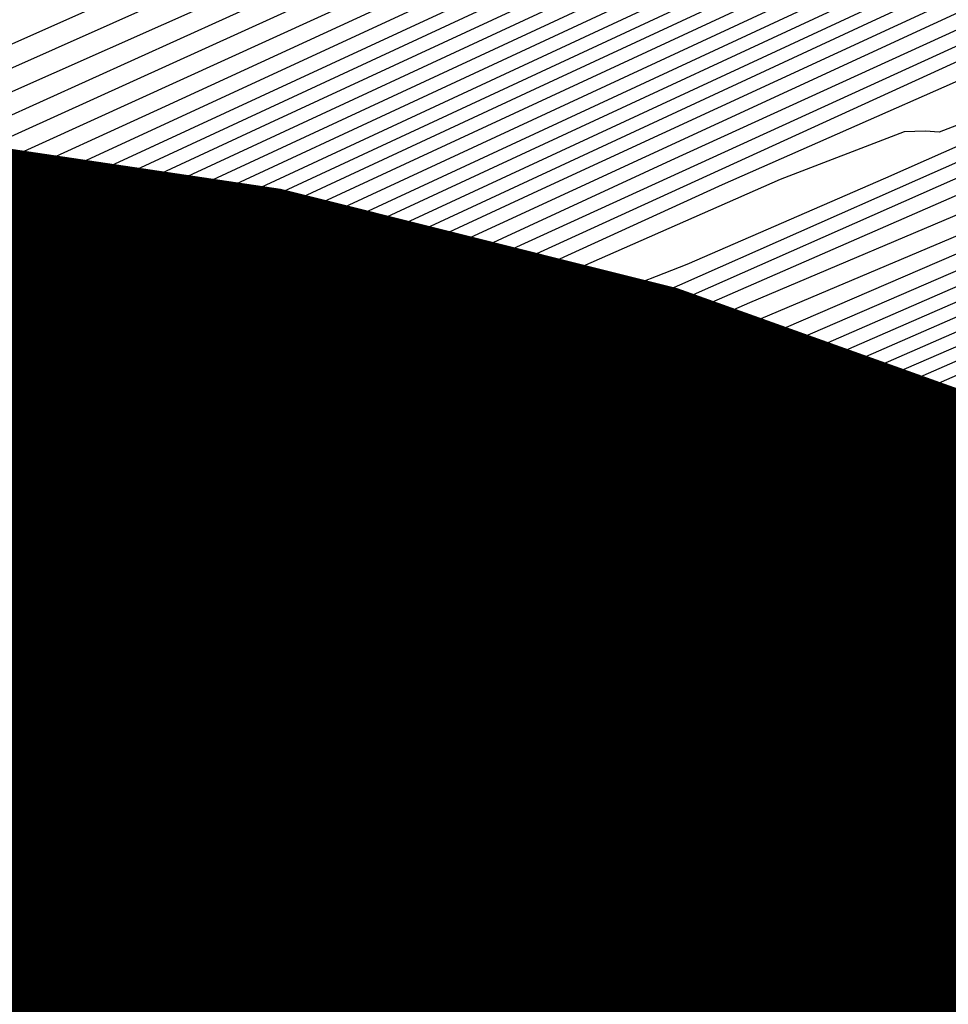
# Model space of a CAD drawing. Extents: x 3249832 to 3255657, y 13789405 to 13793316.
# Tile 408 of 656: x 3254716.28 to 3254718.51, y 13790595.73 to 13790598.09. Entities that reach past the tile are written whole.
import ezdxf

# ---------------------------------------------------------------- set-up
doc = ezdxf.new("R2010")
doc.units = 0
doc.header["$LTSCALE"] = 100
doc.header["$MEASUREMENT"] = 0
for name, color, linetype in [('GRATIO_CON', 10, 'CONTINUOUS'), ('GRATIO_ICON', 7, 'CONTINUOUS'), ('TARGETS_EAST', 7, 'CONTINUOUS')]:
    doc.layers.add(name, color=color, linetype=linetype)

# ---------------------------------------------------------------- blocks, each defined once
blk = doc.blocks.new('Gratio_032316_contours')
at = {"layer": 'GRATIO_CON', "color": 1, "linetype": 'Continuous', "flags": 128}
for points in [[(3254729.6079, 13790604.0982), (3254725.6144, 13790602.2566), (3254721.6366, 13790600.4395), (3254718.0245, 13790598.8132), (3254715.0343, 13790597.4837), (3254712.8986, 13790596.5417), (3254711.7509, 13790596.0366), (3254711.3271, 13790595.8514), (3254711.2641, 13790595.8278), (3254711.2398, 13790595.8224), (3254711.0977, 13790595.7525), (3254710.7226, 13790595.5505), (3254710.7226, 13790595.5505), (3254710.0394, 13790595.1721), (3254709.133, 13790594.666), (3254708.1288, 13790594.1043), (3254707.0265, 13790593.4924), (3254705.3243, 13790592.5687), (3254702.3949, 13790591.0051), (3254697.9404, 13790588.6444), (3254692.9803, 13790586.0126), (3254688.8635, 13790583.8067)], [(3254728.6861, 13790603.6351), (3254724.692, 13790601.7921), (3254720.8023, 13790600.0129), (3254717.3934, 13790598.4756), (3254714.6586, 13790597.2582), (3254712.7454, 13790596.4137), (3254711.7227, 13790595.9628), (3254711.3453, 13790595.7968), (3254711.2895, 13790595.7746), (3254711.273, 13790595.7713), (3254711.1793, 13790595.7262), (3254710.9333, 13790595.5948), (3254710.9333, 13790595.5948), (3254710.4797, 13790595.3441), (3254709.8416, 13790594.9881), (3254709.0623, 13790594.5525), (3254708.0787, 13790594.0071), (3254706.4033, 13790593.0989), (3254703.4429, 13790591.519), (3254698.9305, 13790589.1277), (3254693.9058, 13790586.4622), (3254689.7349, 13790584.2288)], [(3254727.7642, 13790603.1719), (3254723.7697, 13790601.3277), (3254719.968, 13790599.5864), (3254716.7623, 13790598.138), (3254714.283, 13790597.0326), (3254712.5922, 13790596.2856), (3254711.6945, 13790595.8889), (3254711.3635, 13790595.7421), (3254711.3149, 13790595.7214), (3254711.3062, 13790595.7202), (3254711.2609, 13790595.7), (3254711.144, 13790595.639), (3254711.144, 13790595.639), (3254710.9199, 13790595.5161), (3254710.5502, 13790595.3102), (3254709.9958, 13790595.0006), (3254709.1308, 13790594.5218), (3254707.4823, 13790593.6291), (3254704.4908, 13790592.0328), (3254699.9206, 13790589.6109), (3254694.8312, 13790586.9117), (3254690.6062, 13790584.6509)], [(3254729.7164, 13790604.0052), (3254725.9205, 13790602.2456), (3254721.925, 13790600.3988), (3254718.2994, 13790598.7332), (3254715.5001, 13790597.4627), (3254713.5317, 13790596.5816), (3254712.2859, 13790596.0295), (3254711.6382, 13790595.7413), (3254711.3997, 13790595.6329), (3254711.3654, 13790595.6156), (3254711.3531, 13790595.6087), (3254711.2719, 13790595.565), (3254711.054, 13790595.4453), (3254711.054, 13790595.4453), (3254710.5381, 13790595.1626), (3254709.1906, 13790594.4388), (3254706.3844, 13790592.9476), (3254701.8408, 13790590.544), (3254696.6747, 13790587.8066), (3254692.349, 13790585.4951)], [(3254728.8345, 13790603.5608), (3254724.9986, 13790601.7825), (3254721.0027, 13790599.9344), (3254717.4651, 13790598.3067), (3254714.869, 13790597.1251), (3254713.156, 13790596.356), (3254712.1327, 13790595.9014), (3254711.61, 13790595.6674), (3254711.4178, 13790595.5784), (3254711.3906, 13790595.5629), (3254711.3855, 13790595.5586), (3254711.3508, 13790595.5394), (3254711.2574, 13790595.488), (3254711.2574, 13790595.488), (3254710.962, 13790595.3277), (3254709.8644, 13790594.7432), (3254707.25, 13790593.3599), (3254702.7769, 13790590.9971), (3254697.5934, 13790588.2523), (3254693.2203, 13790585.9172), (3254690.7952, 13790584.5849)], [(3254727.9526, 13790603.1164), (3254724.0768, 13790601.3194), (3254720.0804, 13790599.4699), (3254716.6309, 13790597.8801), (3254714.2379, 13790596.7874), (3254712.7804, 13790596.1306), (3254711.9794, 13790595.7737), (3254711.5817, 13790595.5945), (3254711.4356, 13790595.5255), (3254711.415, 13790595.5127), (3254711.415, 13790595.5127), (3254711.2861, 13790595.4433), (3254710.3844, 13790594.968), (3254707.9373, 13790593.6786), (3254703.5595, 13790591.3695), (3254698.4131, 13790588.6459), (3254694.0471, 13790586.3158), (3254691.6227, 13790584.9859)], [(3254730.3084, 13790604.1721), (3254727.0707, 13790602.6719), (3254723.1549, 13790600.8562), (3254719.158, 13790599.0055), (3254715.7966, 13790597.4536), (3254713.6068, 13790596.4499), (3254712.4047, 13790595.9055), (3254711.826, 13790595.6471), (3254711.5529, 13790595.5241), (3254711.4526, 13790595.4767), (3254711.4383, 13790595.468), (3254711.4383, 13790595.468), (3254711.4379, 13790595.467), (3254711.4369, 13790595.4675), (3254711.4355, 13790595.4695), (3254711.3099, 13790595.4074), (3254710.4417, 13790594.9542), (3254708.089, 13790593.7175), (3254703.8816, 13790591.4998), (3254698.9359, 13790588.883), (3254694.7403, 13790586.6439), (3254692.4106, 13790585.366)], [(3254728.6217, 13790603.3192), (3254725.3069, 13790601.783), (3254721.3112, 13790599.9299), (3254717.3134, 13790598.0766), (3254714.128, 13790596.6005), (3254712.3446, 13790595.7747), (3254711.6532, 13790595.4553), (3254711.5192, 13790595.394), (3254711.4954, 13790595.3834), (3254711.4864, 13790595.3795), (3254711.4843, 13790595.3793), (3254711.4843, 13790595.3793), (3254711.4827, 13790595.3805), (3254711.4801, 13790595.3833), (3254711.4763, 13790595.3886), (3254711.3577, 13790595.3369), (3254710.5568, 13790594.9264), (3254708.3927, 13790593.7951), (3254704.5257, 13790591.7604), (3254699.9814, 13790589.3573)], [(3254727.8206, 13790602.9123), (3254724.5674, 13790601.4046), (3254720.7057, 13790599.6135), (3254716.8813, 13790597.8399), (3254713.8626, 13790596.4391), (3254712.2024, 13790595.6672), (3254711.5911, 13790595.3814), (3254711.5038, 13790595.3394), (3254711.5028, 13790595.3395), (3254711.5003, 13790595.3422), (3254711.4961, 13790595.3486), (3254711.4961, 13790595.3486), (3254711.3814, 13790595.3017), (3254710.6143, 13790594.9125), (3254708.5445, 13790593.8339), (3254704.8478, 13790591.8906), (3254700.5042, 13790589.5944), (3254696.8199, 13790587.6284), (3254694.7742, 13790586.5063), (3254694.0373, 13790586.0614), (3254693.9526, 13790585.9574), (3254693.8949, 13790585.872), (3254693.3649, 13790585.54), (3254691.8947, 13790584.7105)], [(3254729.5021, 13790603.6456), (3254727.0294, 13790602.5099), (3254723.8613, 13790601.0416), (3254720.1745, 13790599.3316), (3254716.5643, 13790597.6566), (3254713.7307, 13790596.34), (3254712.1749, 13790595.6136), (3254711.6031, 13790595.3425), (3254711.5224, 13790595.3004), (3254711.5224, 13790595.299), (3254711.5203, 13790595.3013), (3254711.5158, 13790595.3087), (3254711.5158, 13790595.3087), (3254711.4051, 13790595.2666), (3254710.6719, 13790594.8986), (3254708.6964, 13790593.8727), (3254705.1698, 13790592.0209), (3254701.0269, 13790589.8315)], [(3254728.6941, 13790603.236), (3254726.2382, 13790602.1076), (3254723.1552, 13790600.6787), (3254719.6433, 13790599.0496), (3254716.2472, 13790597.4733), (3254713.5988, 13790596.2409), (3254712.1474, 13790595.5599), (3254711.615, 13790595.3036), (3254711.5411, 13790595.2615), (3254711.5419, 13790595.2584), (3254711.5403, 13790595.2605), (3254711.5355, 13790595.2688), (3254711.5355, 13790595.2688), (3254711.4288, 13790595.2315), (3254710.7294, 13790594.8847), (3254708.8482, 13790593.9115), (3254705.4919, 13790592.1512), (3254701.5497, 13790590.0686)], [(3254728.8206, 13790603.1964), (3254727.0782, 13790602.4168), (3254724.6557, 13790601.3029), (3254721.743, 13790599.9528), (3254718.5808, 13790598.4857), (3254715.613, 13790597.1071), (3254713.3343, 13790596.0441), (3254712.0909, 13790595.4565), (3254711.6344, 13790595.2354), (3254711.5678, 13790595.2046), (3254711.4723, 13790595.1695), (3254710.8425, 13790594.8609), (3254709.151, 13790593.9907), (3254709.151, 13790593.9907), (3254706.1358, 13790592.4122), (3254702.5952, 13790590.5428), (3254699.5927, 13790588.9411), (3254697.9256, 13790588.0266), (3254697.3251, 13790587.6641), (3254697.2562, 13790587.5793), (3254697.1911, 13790587.5), (3254696.6332, 13790587.161), (3254695.0929, 13790586.2993), (3254692.3264, 13790584.7822)], [(3254728.025, 13790602.7938), (3254726.2703, 13790602.0072), (3254723.8645, 13790600.9006), (3254721.0369, 13790599.5898), (3254718.0495, 13790598.2038), (3254715.2956, 13790596.9245), (3254713.2014, 13790595.9473), (3254712.0612, 13790595.4081), (3254711.6427, 13790595.2051), (3254711.5815, 13790595.1768), (3254711.4914, 13790595.1438), (3254710.8972, 13790594.8527), (3254709.3016, 13790594.032), (3254709.3016, 13790594.032), (3254706.4575, 13790592.5433), (3254703.1179, 13790590.78)], [(3254727.2294, 13790602.3913), (3254725.4623, 13790601.5976), (3254723.0733, 13790600.4983), (3254720.3308, 13790599.2269), (3254717.5183, 13790597.9219), (3254714.9783, 13790596.7419), (3254713.0685, 13790595.8505), (3254712.0318, 13790595.3593), (3254711.6529, 13790595.1712), (3254711.6018, 13790595.137), (3254711.6032, 13790595.1327), (3254711.6019, 13790595.1342), (3254711.5971, 13790595.1426), (3254711.5102, 13790595.1165), (3254710.9512, 13790594.8447), (3254709.4518, 13790594.0736), (3254709.4518, 13790594.0736), (3254706.7791, 13790592.6743), (3254703.6406, 13790591.0173)], [(3254727.4139, 13790602.3973), (3254726.4339, 13790601.9887), (3254724.6544, 13790601.188), (3254722.2821, 13790600.0959), (3254719.6248, 13790598.8639), (3254716.987, 13790597.64), (3254714.661, 13790596.5593), (3254712.9356, 13790595.7538), (3254712.0022, 13790595.311), (3254711.6611, 13790595.1411), (3254711.6151, 13790595.11), (3254711.6164, 13790595.106), (3254711.6149, 13790595.1075), (3254711.6102, 13790595.1155), (3254711.5288, 13790595.0911), (3254711.0056, 13790594.8367), (3254709.6022, 13790594.115), (3254709.6022, 13790594.115), (3254707.1007, 13790592.8054), (3254704.1633, 13790591.2545)], [(3254723.0385, 13790600.3688), (3254720.6996, 13790599.2913), (3254718.2126, 13790598.138), (3254715.9245, 13790597.0762), (3254714.0263, 13790596.1941), (3254712.6698, 13790595.5602), (3254711.9429, 13790595.2143), (3254711.6775, 13790595.0809), (3254711.6419, 13790595.0559), (3254711.6426, 13790595.0526), (3254711.6409, 13790595.0541), (3254711.6365, 13790595.0612), (3254711.5661, 13790595.0402), (3254711.1144, 13790594.8207), (3254709.9031, 13790594.1978), (3254709.9031, 13790594.1978), (3254707.744, 13790593.0675), (3254705.2087, 13790591.7289), (3254703.0587, 13790590.5819)], [(3254722.2305, 13790599.9592), (3254719.9084, 13790598.8889), (3254717.5065, 13790597.775), (3254715.3932, 13790596.7943), (3254713.7089, 13790596.0115), (3254712.5368, 13790595.4634), (3254711.913, 13790595.166), (3254711.6853, 13790595.051), (3254711.6548, 13790595.0291), (3254711.6554, 13790595.0261), (3254711.6537, 13790595.0275), (3254711.6495, 13790595.0341), (3254711.5846, 13790595.0148), (3254711.1687, 13790594.8127), (3254710.0535, 13790594.2392), (3254710.0535, 13790594.2392), (3254708.0657, 13790593.1985), (3254705.7314, 13790591.9661), (3254703.7519, 13790590.91)], [(3254721.4226, 13790599.5496), (3254719.1172, 13790598.4866), (3254716.8004, 13790597.4121), (3254714.862, 13790596.5124), (3254713.3915, 13790595.8289), (3254712.4037, 13790595.3668), (3254711.8829, 13790595.1179), (3254711.6929, 13790595.0213), (3254711.6674, 13790595.0025), (3254711.6679, 13790594.9997), (3254711.6663, 13790595.001), (3254711.6625, 13790595.007), (3254711.6032, 13790594.9894), (3254711.2231, 13790594.8047), (3254710.204, 13790594.2806), (3254710.204, 13790594.2806), (3254708.3873, 13790593.3296), (3254706.2541, 13790592.2033), (3254704.4451, 13790591.2382), (3254703.4407, 13790590.6872)], [(3254722.456, 13790599.9757), (3254720.6146, 13790599.14), (3254718.326, 13790598.0843), (3254716.0943, 13790597.0491), (3254714.3307, 13790596.2305), (3254713.0741, 13790595.6466), (3254712.2705, 13790595.2711), (3254711.8525, 13790595.072), (3254711.7002, 13790594.9948)], [(3254721.91, 13790599.6255), (3254720.8648, 13790599.1706), (3254718.9987, 13790598.3208), (3254716.7435, 13790597.2796), (3254714.6821, 13790596.3232), (3254713.2681, 13790595.6668), (3254712.4393, 13790595.2817), (3254712.0042, 13790595.0784), (3254711.7922, 13790594.9774)], [(3254722.261, 13790599.627), (3254721.8037, 13790599.4327), (3254721.6282, 13790599.3706), (3254721.5922, 13790599.3791), (3254721.5168, 13790599.3772), (3254721.0775, 13790599.2081), (3254719.9134, 13790598.6958), (3254717.8445, 13790597.7506), (3254715.4158, 13790596.6283), (3254713.3532, 13790595.6705), (3254712.2011, 13790595.134), (3254711.7772, 13790594.9349)], [(3254722.2989, 13790599.6034), (3254721.4807, 13790599.2434), (3254721.0195, 13790599.0464), (3254720.8431, 13790598.9827), (3254720.8078, 13790598.9895), (3254720.7386, 13790598.9878), (3254720.3348, 13790598.8323), (3254719.2648, 13790598.3613), (3254717.3633, 13790597.4923), (3254715.1309, 13790596.4599), (3254713.2351, 13790595.5782), (3254712.1761, 13790595.083), (3254711.7862, 13790594.8981)], [(3254722.4969, 13790599.6507), (3254721.5263, 13790599.2236), (3254720.7004, 13790598.8597), (3254720.2353, 13790598.6602), (3254720.058, 13790598.5948), (3254720.0235, 13790598.5999), (3254719.9603, 13790598.5984), (3254719.592, 13790598.4565), (3254718.6159, 13790598.0269), (3254716.8813, 13790597.2343), (3254714.8449, 13790596.2927), (3254713.1154, 13790595.4886), (3254712.1493, 13790595.0373), (3254711.7931, 13790594.8698)], [(3254723.1236, 13790599.7999), (3254722.3697, 13790599.4925), (3254721.8125, 13790599.2648), (3254720.9699, 13790598.9001), (3254719.981, 13790598.464), (3254719.1398, 13790598.0923), (3254718.6668, 13790597.8878), (3254718.4878, 13790597.8189), (3254718.4548, 13790597.8208), (3254718.4038, 13790597.8195), (3254718.1064, 13790597.705), (3254717.3182, 13790597.3581), (3254715.9174, 13790596.7181), (3254714.2729, 13790595.958), (3254712.8762, 13790595.3091), (3254712.096, 13790594.9453), (3254711.8084, 13790594.8105)], [(3254723.981, 13790600.1189), (3254722.379, 13790599.437), (3254721.6186, 13790599.1251), (3254721.0567, 13790598.8938), (3254720.2064, 13790598.5249), (3254719.2084, 13790598.0842), (3254718.3595, 13790597.7087), (3254717.8826, 13790597.5016), (3254717.7027, 13790597.431), (3254717.6705, 13790597.4312), (3254717.6256, 13790597.4301), (3254717.3636, 13790597.3292), (3254716.6693, 13790597.0236), (3254715.4354, 13790596.46), (3254713.9869, 13790595.7906), (3254712.7566, 13790595.2193), (3254712.0693, 13790594.8992), (3254711.816, 13790594.7809)], [(3254723.2509, 13790599.7638), (3254721.6344, 13790599.0741), (3254720.8675, 13790598.7576), (3254720.3008, 13790598.5228), (3254719.4429, 13790598.1496), (3254718.4357, 13790597.7044), (3254717.5792, 13790597.325), (3254717.0984, 13790597.1153), (3254716.9177, 13790597.043), (3254716.8862, 13790597.0416), (3254716.8473, 13790597.0406), (3254716.6208, 13790596.9534), (3254716.0204, 13790596.6892), (3254714.9535, 13790596.2019), (3254713.7009, 13790595.6232), (3254712.637, 13790595.1295), (3254712.0427, 13790594.8532), (3254711.8236, 13790594.7512)], [(3254729.0362, 13790602.2469), (3254725.4223, 13790600.6687), (3254722.5208, 13790599.4087), (3254720.8898, 13790598.7112), (3254720.1164, 13790598.3902), (3254719.545, 13790598.1518), (3254718.6794, 13790597.7743), (3254717.6631, 13790597.3246), (3254716.7989, 13790596.9413), (3254716.3142, 13790596.7291), (3254716.1326, 13790596.6551), (3254716.1018, 13790596.652), (3254716.0691, 13790596.6512), (3254715.8781, 13790596.5776), (3254715.3718, 13790596.3549), (3254714.3763, 13790595.892), (3254712.6501, 13790595.0404), (3254709.9349, 13790593.6372), (3254709.9349, 13790593.6372), (3254706.1804, 13790591.6376), (3254702.1699, 13790589.4693)], [(3254727.6949, 13790601.591), (3254724.0148, 13790599.9832), (3254721.0605, 13790598.6984), (3254719.4006, 13790597.9854), (3254718.6142, 13790597.6552), (3254718.0333, 13790597.4097), (3254717.1525, 13790597.0238), (3254716.1178, 13790596.5649), (3254715.2384, 13790596.174), (3254714.7458, 13790595.9567), (3254714.5624, 13790595.8792), (3254714.5332, 13790595.8729), (3254714.5126, 13790595.8724), (3254714.3927, 13790595.8262), (3254714.075, 13790595.6864), (3254713.4228, 13790595.381), (3254712.1474, 13790594.7423), (3254709.9217, 13790593.5786), (3254709.9217, 13790593.5786), (3254706.6321, 13790591.8169), (3254703.0175, 13790589.8588)], [(3254723.3111, 13790599.6404), (3254720.3304, 13790598.3433), (3254718.6559, 13790597.6225), (3254717.8631, 13790597.2878), (3254717.2775, 13790597.0387), (3254716.389, 13790596.6485), (3254715.3452, 13790596.1851), (3254714.4581, 13790595.7903), (3254713.9616, 13790595.5705), (3254713.7773, 13790595.4913), (3254713.7489, 13790595.4833), (3254713.7344, 13790595.4829), (3254713.6501, 13790595.4505), (3254713.4266, 13790595.3522), (3254713.0295, 13790595.1708), (3254712.563, 13790594.9554), (3254712.1664, 13790594.7715), (3254712.1664, 13790594.7715), (3254711.8606, 13790594.6232), (3254711.194, 13790594.2681), (3254709.5969, 13790593.4023), (3254706.7615, 13790591.8624), (3254703.4275, 13790590.0476)], [(3254730.0083, 13790602.5362), (3254726.3537, 13790600.935), (3254722.6073, 13790599.2977), (3254719.6002, 13790597.9882), (3254717.9113, 13790597.2596), (3254717.112, 13790596.9203), (3254716.5216, 13790596.6677), (3254715.6254, 13790596.2733), (3254714.5722, 13790595.8059), (3254713.6768, 13790595.4086), (3254713.1684, 13790595.1856), (3254712.9349, 13790595.0852), (3254712.7788, 13790595.0174), (3254712.5488, 13790594.9129), (3254712.2789, 13790594.7885), (3254712.0491, 13790594.6821), (3254712.0491, 13790594.6821), (3254711.8403, 13790594.5792), (3254711.2364, 13790594.2556), (3254709.7218, 13790593.4342), (3254707.0257, 13790591.97), (3254703.8556, 13790590.2445)], [(3254729.37, 13790602.2224), (3254725.683, 13790600.6071), (3254721.9036, 13790598.9549), (3254718.8701, 13790597.6331), (3254717.1667, 13790596.8967), (3254716.3609, 13790596.5529), (3254715.7658, 13790596.2967), (3254714.8619, 13790595.898), (3254713.7998, 13790595.4257), (3254712.8972, 13790595.0235), (3254712.3907, 13790594.7984), (3254712.1916, 13790594.7105), (3254712.13, 13790594.6835), (3254712.0679, 13790594.6553), (3254711.9947, 13790594.6216), (3254711.9318, 13790594.5926), (3254711.9318, 13790594.5926), (3254711.8201, 13790594.5353), (3254711.2789, 13790594.243), (3254709.8467, 13790593.4662), (3254707.2898, 13790592.0776), (3254704.2836, 13790590.4413), (3254701.7311, 13790589.0438)], [(3254728.0935, 13790601.5949), (3254724.3417, 13790599.9511), (3254720.4961, 13790598.2694), (3254717.4098, 13790596.9228), (3254715.6856, 13790596.1745), (3254714.923, 13790595.8467), (3254714.4712, 13790595.6516), (3254713.8255, 13790595.3666), (3254713.0664, 13790595.0289), (3254712.4208, 13790594.7411), (3254712.4208, 13790594.7411), (3254711.9921, 13790594.5435), (3254711.3887, 13790594.2294), (3254710.0957, 13790593.5297), (3254707.8179, 13790592.2928), (3254705.1398, 13790590.8351), (3254702.8658, 13790589.5901), (3254701.5006, 13790588.8294), (3254700.3504, 13790588.1769), (3254698.4216, 13790587.0943), (3254695.0835, 13790585.2402), (3254691.1578, 13790583.0598)], [(3254727.4553, 13790601.2812), (3254723.6711, 13790599.6231), (3254719.7923, 13790597.9266), (3254716.6797, 13790596.5677), (3254714.9459, 13790595.8138), (3254714.2115, 13790595.4969), (3254713.849, 13790595.3403), (3254713.3639, 13790595.1261), (3254712.7935, 13790594.8724), (3254712.3082, 13790594.6561), (3254712.3082, 13790594.6561), (3254711.973, 13790594.5008), (3254711.4311, 13790594.2169), (3254710.2205, 13790593.5616), (3254708.082, 13790592.4004), (3254705.5678, 13790591.0319), (3254703.4331, 13790589.8632), (3254702.1447, 13790589.1453), (3254701.0168, 13790588.5062), (3254699.0756, 13790587.4179), (3254695.7086, 13790585.5484), (3254691.7488, 13790583.3497)], [(3254729.8748, 13790602.3099), (3254726.817, 13790600.9674), (3254723.0005, 13790599.2951), (3254719.0886, 13790597.5838), (3254715.9495, 13790596.2126), (3254714.2062, 13790595.4531), (3254713.5, 13790595.1471), (3254713.2268, 13790595.0289), (3254712.9023, 13790594.8857), (3254712.5206, 13790594.716), (3254712.1956, 13790594.5712), (3254712.1956, 13790594.5712), (3254711.9539, 13790594.4581), (3254711.4735, 13790594.2045), (3254710.3453, 13790593.5936), (3254708.3462, 13790592.508), (3254705.9959, 13790591.2288), (3254704.0004, 13790590.1363), (3254702.7887, 13790589.4612), (3254701.6833, 13790588.8355), (3254699.7297, 13790587.7415), (3254696.3336, 13790585.8567), (3254692.3397, 13790583.6396)], [(3254729.2625, 13790602.0076), (3254726.1788, 13790600.6537), (3254722.3298, 13790598.9672), (3254718.3848, 13790597.2411), (3254715.2194, 13790595.8575), (3254713.4666, 13790595.0924), (3254712.7885, 13790594.7973), (3254712.6046, 13790594.7176), (3254712.4407, 13790594.6452), (3254712.2478, 13790594.5595), (3254712.083, 13790594.4863), (3254712.083, 13790594.4863), (3254711.9348, 13790594.4153), (3254711.5159, 13790594.192), (3254710.4702, 13790593.6255), (3254708.6103, 13790592.6157), (3254706.424, 13790591.4257), (3254704.5677, 13790590.4094), (3254703.4328, 13790589.7771), (3254702.3497, 13790589.1649), (3254700.3838, 13790588.0651), (3254696.9586, 13790586.165), (3254692.9307, 13790583.9295), (3254689.5148, 13790582.0184)], [(3254728.075, 13790601.4191), (3254725.0273, 13790600.0809), (3254721.271, 13790598.4348), (3254717.4449, 13790596.7603), (3254714.384, 13790595.4213), (3254712.6952, 13790594.6825), (3254712.073, 13790594.4101), (3254711.9841, 13790594.3711), (3254711.9839, 13790594.3712), (3254711.9831, 13790594.3715), (3254711.9816, 13790594.3716), (3254711.9327, 13790594.3461), (3254711.6047, 13790594.169), (3254710.7195, 13790593.6892), (3254710.7195, 13790593.6892), (3254709.1385, 13790592.8309), (3254707.2801, 13790591.8194), (3254705.7023, 13790590.9556), (3254704.7208, 13790590.4089), (3254703.6825, 13790589.8235), (3254701.6919, 13790588.7124), (3254698.2087, 13790586.7815), (3254694.1126, 13790584.5093), (3254690.6385, 13790582.5672)], [(3254727.5005, 13790601.1333), (3254724.5166, 13790599.8229), (3254720.8886, 13790598.2329), (3254717.2183, 13790596.6264), (3254714.2915, 13790595.3459), (3254712.6779, 13790594.6395), (3254712.0835, 13790594.3789), (3254711.9985, 13790594.3415), (3254711.9981, 13790594.3419), (3254711.9971, 13790594.3425), (3254711.9953, 13790594.3429), (3254711.9505, 13790594.3199), (3254711.6513, 13790594.1585), (3254710.8441, 13790593.7211), (3254710.8441, 13790593.7211), (3254709.4025, 13790592.9385), (3254707.7082, 13790592.0163), (3254706.2696, 13790591.2287), (3254705.3649, 13790590.7248), (3254704.3489, 13790590.1529), (3254702.3459, 13790589.036), (3254698.8337, 13790587.0898), (3254694.7036, 13790584.7992), (3254691.2003, 13790582.8416)], [(3254729.3867, 13790601.9249), (3254726.926, 13790600.8474), (3254724.0059, 13790599.565), (3254720.5062, 13790598.0309), (3254716.9917, 13790596.4925), (3254714.199, 13790595.2705), (3254712.6606, 13790594.5966), (3254712.094, 13790594.3478), (3254712.0129, 13790594.312), (3254712.0123, 13790594.3125), (3254712.011, 13790594.3135), (3254712.009, 13790594.3143), (3254711.9683, 13790594.2937), (3254711.6978, 13790594.148), (3254710.9687, 13790593.7529), (3254710.9687, 13790593.7529), (3254709.6666, 13790593.0461), (3254708.1362, 13790592.2132), (3254706.837, 13790591.5019), (3254706.0089, 13790591.0407), (3254705.0153, 13790590.4822), (3254703, 13790589.3596)], [(3254728.8, 13790601.6338), (3254726.3515, 13790600.5616), (3254723.4953, 13790599.307), (3254720.1238, 13790597.829), (3254716.7651, 13790596.3587), (3254714.1065, 13790595.195), (3254712.6433, 13790594.5537), (3254712.1044, 13790594.3166), (3254712.0273, 13790594.2825), (3254712.0265, 13790594.2832), (3254712.0249, 13790594.2845), (3254712.0228, 13790594.2857), (3254711.986, 13790594.2676), (3254711.7444, 13790594.1376), (3254711.0932, 13790593.7848), (3254711.0932, 13790593.7848), (3254709.9307, 13790593.1537), (3254708.5643, 13790592.4101), (3254707.4043, 13790591.775), (3254706.653, 13790591.3566), (3254705.6817, 13790590.8115), (3254703.6541, 13790589.6833)], [(3254727.6266, 13790601.0515), (3254725.2025, 13790599.99), (3254722.4739, 13790598.7911), (3254719.3589, 13790597.4252), (3254716.312, 13790596.091), (3254713.9215, 13790595.0442), (3254712.6087, 13790594.4678), (3254712.1253, 13790594.2544), (3254712.0561, 13790594.2234), (3254712.0547, 13790594.2244), (3254712.0525, 13790594.2265), (3254712.0498, 13790594.2283), (3254712.0498, 13790594.2283), (3254712.0212, 13790594.2151), (3254711.8372, 13790594.1165), (3254711.3423, 13790593.8485), (3254710.4587, 13790593.3689), (3254709.4204, 13790592.8038), (3254708.5389, 13790592.3212), (3254707.9411, 13790591.9884), (3254707.0145, 13790591.4702), (3254704.9622, 13790590.3305), (3254701.3338, 13790588.3229)], [(3254729.3892, 13790601.7773), (3254727.0398, 13790600.7603), (3254724.6281, 13790599.7042), (3254721.9633, 13790598.5332), (3254718.9765, 13790597.2233), (3254716.0854, 13790595.9571), (3254713.829, 13790594.9687), (3254712.5914, 13790594.4249), (3254712.1358, 13790594.2232), (3254712.0705, 13790594.1939), (3254712.0691, 13790594.1951), (3254712.0666, 13790594.1975), (3254712.0638, 13790594.1998), (3254712.0392, 13790594.189), (3254711.8839, 13790594.1061), (3254711.4669, 13790593.8804), (3254711.4669, 13790593.8804), (3254710.7228, 13790593.4765), (3254709.8485, 13790593.0007), (3254709.1062, 13790592.5943), (3254708.5851, 13790592.3043), (3254707.681, 13790591.7995), (3254705.6162, 13790590.6541), (3254701.9588, 13790588.6311)], [(3254728.8165, 13790601.4922), (3254726.4531, 13790600.4692), (3254724.0536, 13790599.4184), (3254721.4526, 13790598.2752), (3254718.5941, 13790597.0214), (3254715.8588, 13790595.8233), (3254713.7365, 13790594.8933), (3254712.574, 13790594.382), (3254712.1462, 13790594.1921), (3254712.0848, 13790594.1643), (3254712.0829, 13790594.1657), (3254712.08, 13790594.1684), (3254712.0769, 13790594.1711), (3254712.0564, 13790594.1627), (3254711.9301, 13790594.0955), (3254711.5913, 13790593.9122), (3254711.5913, 13790593.9122), (3254710.9868, 13790593.5841), (3254710.2765, 13790593.1975), (3254709.6735, 13790592.8674), (3254709.2292, 13790592.6203), (3254708.3474, 13790592.1289), (3254706.2703, 13790590.9778), (3254702.5839, 13790588.9394)], [(3254725.8664, 13790600.178), (3254723.4791, 13790599.1326), (3254720.9419, 13790598.0173), (3254718.2117, 13790596.8195), (3254715.6322, 13790595.6894), (3254713.644, 13790594.8178), (3254712.5568, 13790594.339), (3254712.157, 13790594.1606), (3254712.1002, 13790594.1338), (3254712.0995, 13790594.134), (3254712.0977, 13790594.1359), (3254712.0955, 13790594.1384), (3254712.0932, 13790594.1407), (3254712.0909, 13790594.1426), (3254712.0888, 13790594.1438), (3254712.0733, 13790594.1369), (3254711.9763, 13790594.085), (3254711.7157, 13790593.944)], [(3254724.693, 13790599.5957), (3254722.3301, 13790598.5609), (3254719.9206, 13790597.5014), (3254717.4469, 13790596.4157), (3254715.179, 13790595.4217), (3254713.459, 13790594.667), (3254712.5222, 13790594.2531), (3254712.1781, 13790594.0981), (3254712.1297, 13790594.0737), (3254712.1295, 13790594.0732), (3254712.128, 13790594.0747), (3254712.1254, 13790594.0773), (3254712.1165, 13790594.0775), (3254712.0747, 13790594.0599), (3254711.968, 13790594.006), (3254711.7806, 13790593.9065), (3254711.5615, 13790593.7882), (3254711.3758, 13790593.6868), (3254711.3758, 13790593.6868), (3254711.1614, 13790593.568), (3254710.3466, 13790593.1169), (3254708.2325, 13790591.9486), (3254704.459, 13790589.8642), (3254700.0222, 13790587.4082)], [(3254726.5259, 13790600.3518), (3254724.1062, 13790599.3046), (3254721.7556, 13790598.2751), (3254719.4099, 13790597.2434), (3254717.0644, 13790596.2138), (3254714.9524, 13790595.2878), (3254713.3665, 13790594.5915), (3254712.5049, 13790594.2102), (3254712.1887, 13790594.0668), (3254712.1445, 13790594.0437), (3254712.1445, 13790594.0428), (3254712.1431, 13790594.044), (3254712.1402, 13790594.0467), (3254712.1348, 13790594.0496), (3254712.121, 13790594.0481), (3254712.0917, 13790594.0371), (3254712.0917, 13790594.0371), (3254712.0437, 13790594.0138), (3254711.9888, 13790593.9849), (3254711.9428, 13790593.9599), (3254711.8053, 13790593.8839)], [(3254728.4581, 13790601.1322), (3254725.9533, 13790600.0668), (3254723.5195, 13790599.0134), (3254721.1811, 13790597.9893), (3254718.8992, 13790596.9855), (3254716.682, 13790596.0119), (3254714.7258, 13790595.154), (3254713.274, 13790594.5161), (3254712.4875, 13790594.1673), (3254712.1986, 13790594.0362), (3254712.1568, 13790594.0159), (3254712.154, 13790594.0172), (3254712.1496, 13790594.0208), (3254712.1454, 13790594.025), (3254712.1454, 13790594.025), (3254712.1424, 13790594.0282), (3254712.1406, 13790594.0302), (3254712.1397, 13790594.0313), (3254712.0294, 13790593.9709), (3254711.2596, 13790593.5459), (3254709.1704, 13790592.3925), (3254705.4322, 13790590.3282), (3254701.0369, 13790587.8958)], [(3254727.9043, 13790600.8552), (3254725.3806, 13790599.7817), (3254722.9328, 13790598.7223), (3254720.6067, 13790597.7035), (3254718.3886, 13790596.7275), (3254716.2996, 13790595.81), (3254714.4992, 13790595.0201), (3254713.1815, 13790594.4407), (3254712.4703, 13790594.1244), (3254712.2093, 13790594.0047), (3254712.1722, 13790593.9853), (3254712.1704, 13790593.9856), (3254712.1669, 13790593.9885), (3254712.1629, 13790593.9927), (3254712.1629, 13790593.9927), (3254712.1592, 13790593.9971), (3254712.1562, 13790594.0008), (3254712.1542, 13790594.0033), (3254712.0466, 13790593.9452), (3254711.2994, 13790593.5325), (3254709.272, 13790592.4126), (3254705.6441, 13790590.4089), (3254701.3784, 13790588.0481)], [(3254729.1474, 13790601.2807), (3254726.7967, 13790600.3012), (3254724.2353, 13790599.2115), (3254721.7594, 13790598.14), (3254719.4577, 13790597.1319), (3254717.3672, 13790596.2116), (3254715.5348, 13790595.4061), (3254714.0461, 13790594.7524), (3254712.9965, 13790594.2898), (3254712.4356, 13790594.0386), (3254712.2297, 13790593.9434), (3254712.1993, 13790593.9293), (3254712.195, 13790593.9336), (3254712.1891, 13790593.9407), (3254712.1839, 13790593.9467), (3254712.1839, 13790593.9467), (3254712.0812, 13790593.8936), (3254711.3791, 13790593.5056), (3254709.4751, 13790592.4528), (3254706.0678, 13790590.5702), (3254702.0613, 13790588.3526)], [(3254728.6107, 13790601.0112), (3254726.2429, 13790600.0242), (3254723.6627, 13790598.9264), (3254721.1727, 13790597.8488), (3254718.8832, 13790596.846), (3254716.8566, 13790595.9536), (3254715.1524, 13790595.2042), (3254713.8195, 13790594.6186), (3254712.9039, 13790594.2144), (3254712.4183, 13790593.9958), (3254712.2402, 13790593.9124), (3254712.2137, 13790593.9002), (3254712.2092, 13790593.9051), (3254712.203, 13790593.913), (3254712.1976, 13790593.9195), (3254712.1976, 13790593.9195), (3254712.0982, 13790593.8681), (3254711.4189, 13790593.4922), (3254709.5766, 13790592.4729), (3254706.2796, 13790590.6509), (3254702.4028, 13790588.5048)], [(3254728.0741, 13790600.7417), (3254725.689, 13790599.7472), (3254723.09, 13790598.6413), (3254720.5859, 13790597.5577), (3254718.3087, 13790596.5602), (3254716.3459, 13790595.6957), (3254714.7699, 13790595.0024), (3254713.5927, 13790594.485), (3254712.811, 13790594.1398), (3254712.4001, 13790593.9549), (3254712.2492, 13790593.8846), (3254712.2264, 13790593.8747), (3254712.222, 13790593.8798), (3254712.216, 13790593.8873), (3254712.2109, 13790593.8932), (3254712.2109, 13790593.8932), (3254712.115, 13790593.8429), (3254711.4587, 13790593.4788), (3254709.6782, 13790592.493), (3254706.4915, 13790590.7315), (3254702.7443, 13790588.6571)], [(3254727.5374, 13790600.4722), (3254725.1352, 13790599.4702), (3254722.5174, 13790598.3563), (3254719.9992, 13790597.2665), (3254717.7342, 13790596.2744), (3254715.8352, 13790595.4377), (3254714.3875, 13790594.8005), (3254713.366, 13790594.3514), (3254712.7181, 13790594.0653), (3254712.3818, 13790593.9141), (3254712.2583, 13790593.8567), (3254712.2392, 13790593.8493), (3254712.2347, 13790593.8544), (3254712.2289, 13790593.8616), (3254712.2242, 13790593.8669), (3254712.2242, 13790593.8669), (3254712.1318, 13790593.8176), (3254711.4985, 13790593.4654), (3254709.7798, 13790592.5131), (3254706.7034, 13790590.8122), (3254703.0858, 13790588.8094)], [(3254728.3201, 13790600.6841), (3254726.4641, 13790599.9332), (3254724.0276, 13790598.9161), (3254721.3721, 13790597.7861), (3254718.8258, 13790596.6842), (3254716.5852, 13790595.7028), (3254714.8139, 13790594.9218), (3254713.6227, 13790594.3967), (3254712.9126, 13790594.0842), (3254712.5323, 13790593.9163), (3254712.3454, 13790593.8323), (3254712.2764, 13790593.801), (3254712.2646, 13790593.7983), (3254712.2603, 13790593.8037), (3254712.2549, 13790593.8102), (3254712.2508, 13790593.8143), (3254712.2508, 13790593.8143), (3254712.1655, 13790593.7672), (3254711.5781, 13790593.4387), (3254709.9829, 13790592.5533), (3254707.1271, 13790590.9735), (3254703.7687, 13790589.1139)], [(3254727.7962, 13790600.4207), (3254725.9274, 13790599.6638), (3254723.4738, 13790598.6391), (3254720.7994, 13790597.501), (3254718.2391, 13790596.3931), (3254716.0108, 13790595.417), (3254714.3032, 13790594.6639), (3254713.2402, 13790594.1949), (3254712.6859, 13790593.9506), (3254712.4394, 13790593.8418), (3254712.3272, 13790593.7915), (3254712.2854, 13790593.7731), (3254712.2774, 13790593.7728), (3254712.273, 13790593.7783), (3254712.2679, 13790593.7845), (3254712.2641, 13790593.788), (3254712.2641, 13790593.788), (3254712.1824, 13790593.742), (3254711.6179, 13790593.4253), (3254710.0844, 13790592.5734), (3254707.339, 13790591.0542), (3254704.1102, 13790589.2662)], [(3254727.2723, 13790600.1574), (3254725.3908, 13790599.3943), (3254722.92, 13790598.3621), (3254720.2268, 13790597.2159), (3254717.6524, 13790596.1019), (3254715.4363, 13790595.1312), (3254713.7925, 13790594.4059), (3254712.8578, 13790593.993), (3254712.4592, 13790593.817), (3254712.3465, 13790593.7673), (3254712.309, 13790593.7506), (3254712.2944, 13790593.7453), (3254712.2901, 13790593.7474), (3254712.2858, 13790593.753), (3254712.2809, 13790593.7588), (3254712.2774, 13790593.7617), (3254712.2774, 13790593.7617), (3254712.1992, 13790593.7168), (3254711.6576, 13790593.4119), (3254710.186, 13790592.5935), (3254707.5508, 13790591.1348), (3254704.4517, 13790589.4184), (3254701.8214, 13790587.9539)], [(3254727.8072, 13790600.2934), (3254726.7484, 13790599.8941), (3254724.8561, 13790599.1257), (3254722.3819, 13790598.0921), (3254719.7073, 13790596.9544), (3254717.1838, 13790595.8632), (3254715.044, 13790594.9278), (3254713.4912, 13790594.2469), (3254712.6507, 13790593.8829), (3254712.338, 13790593.7523), (3254712.2908, 13790593.7353), (3254712.2908, 13790593.7353), (3254712.2161, 13790593.6915), (3254711.6974, 13790593.3986), (3254710.2876, 13790592.6136), (3254707.7627, 13790591.2155), (3254704.7932, 13790589.5707), (3254702.2728, 13790588.1673)], [(3254727.2696, 13790599.9349), (3254726.7726, 13790599.7752), (3254725.7006, 13790599.3675), (3254723.7906, 13790598.5902), (3254721.3374, 13790597.5659), (3254718.7749, 13790596.4783), (3254716.4834, 13790595.4901), (3254714.6282, 13790594.6806), (3254713.3211, 13790594.1082), (3254712.6186, 13790593.805), (3254712.357, 13790593.6966), (3254712.3175, 13790593.6822), (3254712.3175, 13790593.6822), (3254712.2498, 13790593.6409), (3254711.777, 13790593.3718), (3254710.4907, 13790592.6538), (3254708.1864, 13790591.3768), (3254705.4761, 13790589.8752), (3254703.1757, 13790588.5943)], [(3254727.0807, 13790599.7752), (3254726.7549, 13790599.6786), (3254726.2553, 13790599.5161), (3254725.1767, 13790599.1041), (3254723.2579, 13790598.3224), (3254720.8151, 13790597.3029), (3254718.3087, 13790596.2403), (3254716.1333, 13790595.3034), (3254714.4209, 13790594.5562), (3254713.238, 13790594.0364), (3254712.6066, 13790593.7608), (3254712.3723, 13790593.6619), (3254712.3364, 13790593.6517), (3254712.3332, 13790593.6561), (3254712.3307, 13790593.6587), (3254712.3297, 13790593.6577), (3254712.3297, 13790593.6577), (3254712.2663, 13790593.6163), (3254711.8167, 13790593.3585), (3254710.5922, 13790592.6739), (3254708.3983, 13790591.4575), (3254705.8176, 13790590.0275), (3254703.6272, 13790588.8077)], [(3254727.5778, 13790599.9064), (3254727.0341, 13790599.6935), (3254726.5674, 13790599.5209), (3254726.2401, 13790599.4223), (3254725.738, 13790599.257), (3254724.6527, 13790598.8408), (3254722.7252, 13790598.0547), (3254720.2928, 13790597.0398), (3254717.8425, 13790596.0023), (3254715.783, 13790595.117), (3254714.2124, 13790594.4333), (3254713.151, 13790593.9696), (3254712.5865, 13790593.7271), (3254712.376, 13790593.6409), (3254712.3443, 13790593.6291), (3254712.3443, 13790593.6291), (3254712.2835, 13790593.5903), (3254711.8566, 13790593.345), (3254710.6938, 13790592.694), (3254708.6101, 13790591.5381), (3254706.1591, 13790590.1797), (3254704.0786, 13790589.0212)], [(3254727.5381, 13790599.8339), (3254727.0707, 13790599.656), (3254726.5235, 13790599.4412), (3254726.0541, 13790599.2667), (3254725.7253, 13790599.166), (3254725.2207, 13790598.9979), (3254724.1288, 13790598.5775), (3254722.1925, 13790597.787), (3254719.7706, 13790596.7767), (3254717.3762, 13790595.7642), (3254715.4328, 13790594.9304), (3254714.0045, 13790594.3097), (3254713.066, 13790593.9002), (3254712.5704, 13790593.6882), (3254712.3855, 13790593.613), (3254712.3576, 13790593.6025), (3254712.3576, 13790593.6025), (3254712.3004, 13790593.565), (3254711.8964, 13790593.3317), (3254710.7953, 13790592.7141), (3254708.822, 13790591.6188), (3254706.5006, 13790590.332), (3254704.5301, 13790589.2347), (3254703.4347, 13790588.6126)], [(3254723.081, 13790598.0508), (3254721.127, 13790597.2515), (3254718.726, 13790596.2506), (3254716.4438, 13790595.2882), (3254714.7324, 13790594.5572), (3254713.5887, 13790594.0625), (3254712.8959, 13790593.7616), (3254712.5383, 13790593.6104), (3254712.4044, 13790593.5578), (3254712.384, 13790593.551), (3254712.384, 13790593.551), (3254712.3849, 13790593.5465), (3254712.3876, 13790593.5383), (3254712.3905, 13790593.5298), (3254712.3409, 13790593.495), (3254711.9807, 13790593.2917), (3254711.0007, 13790592.7482)], [(3254722.5571, 13790597.7875), (3254720.5943, 13790596.9837), (3254718.2038, 13790595.9875), (3254715.9776, 13790595.0502), (3254714.3822, 13790594.3706), (3254713.3809, 13790593.9386), (3254712.8112, 13790593.6914), (3254712.5229, 13790593.5695), (3254712.415, 13790593.527), (3254712.3986, 13790593.5211), (3254712.3996, 13790593.5167), (3254712.4021, 13790593.5091), (3254712.4048, 13790593.5011), (3254712.4048, 13790593.5011), (3254712.3583, 13790593.4683), (3254712.0208, 13790593.2775), (3254711.1023, 13790592.768)], [(3254722.0332, 13790597.5242), (3254720.0616, 13790596.716), (3254717.6815, 13790595.7244), (3254715.5114, 13790594.8121), (3254714.032, 13790594.184), (3254713.1731, 13790593.8147), (3254712.7265, 13790593.6211), (3254712.5076, 13790593.5286), (3254712.4256, 13790593.4961), (3254712.4132, 13790593.491), (3254712.4143, 13790593.4867), (3254712.4166, 13790593.4797), (3254712.419, 13790593.4723), (3254712.419, 13790593.4723), (3254712.3757, 13790593.4417), (3254712.0608, 13790593.2634), (3254711.204, 13790592.7878)], [(3254722.6342, 13790597.7024), (3254721.5093, 13790597.2609), (3254719.5289, 13790596.4483), (3254717.1592, 13790595.4614), (3254715.0452, 13790594.5741), (3254713.6819, 13790593.9974), (3254712.9654, 13790593.6909), (3254712.642, 13790593.551), (3254712.4926, 13790593.488), (3254712.4364, 13790593.4667), (3254712.4271, 13790593.4656), (3254712.4261, 13790593.4667), (3254712.426, 13790593.466), (3254712.4268, 13790593.4629), (3254712.4287, 13790593.4573), (3254712.431, 13790593.4503), (3254712.4333, 13790593.4435), (3254712.4333, 13790593.4435), (3254712.3931, 13790593.415), (3254712.1009, 13790593.2493), (3254711.3057, 13790592.8075)], [(3254722.122, 13790597.3717), (3254721.5996, 13790597.1842), (3254720.4615, 13790596.7342), (3254718.4634, 13790595.9128), (3254716.1145, 13790594.9352), (3254714.1123, 13790594.0981), (3254712.9806, 13790593.6242), (3254712.5486, 13790593.4422), (3254712.4719, 13790593.4073), (3254712.4627, 13790593.3986), (3254712.4607, 13790593.3917), (3254712.4619, 13790593.386), (3254712.4619, 13790593.386), (3254712.4279, 13790593.3616), (3254712.181, 13790593.221), (3254711.509, 13790592.8471)], [(3254722.4392, 13790597.4231), (3254721.9479, 13790597.2327), (3254721.6104, 13790597.1167), (3254721.1072, 13790596.9355), (3254720.0215, 13790596.506), (3254718.1173, 13790595.7231), (3254715.8817, 13790594.7929), (3254713.9827, 13790593.9998), (3254712.9212, 13790593.5569), (3254712.5296, 13790593.3945), (3254712.4729, 13790593.3721), (3254712.4722, 13790593.3724), (3254712.472, 13790593.3712), (3254712.4727, 13790593.3678), (3254712.4421, 13790593.344), (3254712.219, 13790593.2127), (3254711.6098, 13790592.8695)], [(3254722.5068, 13790597.403), (3254721.9287, 13790597.1709), (3254721.4346, 13790596.9785), (3254721.0993, 13790596.8619), (3254720.6192, 13790596.6887), (3254719.5964, 13790596.284), (3254717.8041, 13790595.5472), (3254715.6997, 13790594.672), (3254713.9119, 13790593.9261), (3254712.9121, 13790593.5106), (3254712.5426, 13790593.3593), (3254712.4885, 13790593.3395), (3254712.4875, 13790593.3405), (3254712.4872, 13790593.3397), (3254712.4877, 13790593.3367), (3254712.4602, 13790593.3153), (3254712.2595, 13790593.1972), (3254711.7116, 13790592.8887)], [(3254727.3499, 13790599.0422), (3254726.7919, 13790598.8668), (3254725.8116, 13790598.5182), (3254724.6621, 13790598.1005), (3254723.6836, 13790597.7483), (3254723.1173, 13790597.5558), (3254722.8065, 13790597.4577), (3254722.4956, 13790597.3483), (3254721.9997, 13790597.1527), (3254721.4181, 13790596.9186), (3254720.9213, 13790596.7243), (3254720.5882, 13790596.6071), (3254720.1312, 13790596.4418), (3254719.1713, 13790596.0621), (3254717.4909, 13790595.3712), (3254715.5177, 13790594.551), (3254713.841, 13790593.8524), (3254712.9027, 13790593.464), (3254712.5553, 13790593.3227), (3254712.5045, 13790593.3028), (3254712.4788, 13790593.2858), (3254712.3001, 13790593.1817), (3254711.8135, 13790592.9079)]]:
    blk.add_lwpolyline(points, dxfattribs=at)
at = {"layer": 'GRATIO_ICON', "color": 7, "linetype": 'Continuous', "flags": 128}
for points in [[(3254730.5983, 13790604.4497), (3254726.8424, 13790602.7088), (3254722.8474, 13790600.8632), (3254719.1337, 13790599.1598), (3254716.1312, 13790597.8003), (3254713.9073, 13790596.8071), (3254712.4391, 13790596.1575), (3254711.6664, 13790595.8151), (3254711.3816, 13790595.6874), (3254711.3403, 13790595.6683), (3254711.3207, 13790595.6589), (3254711.193, 13790595.5906), (3254710.8505, 13790595.4026), (3254710.8505, 13790595.4026), (3254710.1142, 13790594.9976), (3254708.5168, 13790594.1344), (3254705.5187, 13790592.5354), (3254700.9048, 13790590.0909), (3254695.756, 13790587.3608), (3254691.4776, 13790585.073)], [(3254729.4651, 13790603.7457), (3254726.1888, 13790602.2275), (3254722.233, 13790600.3931), (3254718.2357, 13790598.541), (3254714.9623, 13790597.027), (3254712.9757, 13790596.1123), (3254712.0289, 13790595.6804), (3254711.6726, 13790595.5206), (3254711.5242, 13790595.4538), (3254711.4695, 13790595.4281), (3254711.4613, 13790595.4236), (3254711.4613, 13790595.4236), (3254711.4603, 13790595.4237), (3254711.4585, 13790595.4254), (3254711.4559, 13790595.4291), (3254711.3338, 13790595.3721), (3254710.4993, 13790594.9403), (3254708.2409, 13790593.7563), (3254704.2036, 13790591.6301), (3254699.4586, 13790589.1201), (3254695.4335, 13790586.9721), (3254693.1984, 13790585.7461), (3254692.3933, 13790585.26)], [(3254727.8862, 13790602.8264), (3254725.447, 13790601.7053), (3254722.4491, 13790600.3157), (3254719.1121, 13790598.7676), (3254715.9302, 13790597.29), (3254713.4668, 13790596.1418), (3254712.1197, 13790595.5068), (3254711.6248, 13790595.2687), (3254711.5525, 13790595.2359), (3254711.452, 13790595.1983), (3254710.787, 13790594.8709), (3254709.0001, 13790593.9502), (3254709.0001, 13790593.9502), (3254705.814, 13790592.2814), (3254702.0724, 13790590.3057), (3254698.8995, 13790588.6129), (3254697.1378, 13790587.6465), (3254696.5032, 13790587.2634), (3254696.4303, 13790587.1738), (3254696.3671, 13790587.093), (3254695.8161, 13790586.7558), (3254694.2934, 13790585.9021), (3254691.5575, 13790584.4009)], [(3254727.0825, 13790602.1062), (3254727.0083, 13790602.1236), (3254726.6276, 13790602.0013), (3254725.6383, 13790601.5861), (3254723.8464, 13790600.7784), (3254721.4909, 13790599.6936), (3254718.9187, 13790598.5009), (3254716.4558, 13790597.3581), (3254714.3436, 13790596.3767), (3254712.8027, 13790595.657), (3254711.9725, 13790595.2626), (3254711.6693, 13790595.111), (3254711.6285, 13790595.0829), (3254711.6295, 13790595.0793), (3254711.6279, 13790595.0808), (3254711.6234, 13790595.0883), (3254711.5475, 13790595.0657), (3254711.06, 13790594.8287), (3254709.7527, 13790594.1564), (3254709.7527, 13790594.1564), (3254707.4224, 13790592.9364), (3254704.686, 13790591.4917), (3254702.3655, 13790590.2537)], [(3254721.6604, 13790599.5732), (3254719.8066, 13790598.7304), (3254717.5347, 13790597.682), (3254715.3882, 13790596.6862), (3254713.7994, 13790595.9486), (3254712.7567, 13790595.4641), (3254712.1374, 13790595.1747), (3254711.8224, 13790595.0247)], [(3254722.5683, 13790599.6359), (3254721.7334, 13790599.2754), (3254720.7536, 13790598.8438), (3254719.9201, 13790598.476), (3254719.4511, 13790598.274), (3254719.2729, 13790598.2068), (3254719.2392, 13790598.2104), (3254719.1821, 13790598.2089), (3254718.8492, 13790598.0807), (3254717.9671, 13790597.6925), (3254716.3993, 13790596.9762), (3254714.5589, 13790596.1254), (3254712.9958, 13790595.3989), (3254712.1227, 13790594.9913), (3254711.8008, 13790594.8402)], [(3254728.3656, 13790601.919), (3254724.7186, 13790600.326), (3254721.7906, 13790599.0535), (3254720.1452, 13790598.3483), (3254719.3653, 13790598.0227), (3254718.7891, 13790597.7807), (3254717.9159, 13790597.399), (3254716.8905, 13790596.9447), (3254716.0187, 13790596.5576), (3254715.53, 13790596.3429), (3254715.3475, 13790596.2672), (3254715.3175, 13790596.2625), (3254715.2909, 13790596.2618), (3254715.1354, 13790596.2019), (3254714.7234, 13790596.0206), (3254713.8996, 13790595.6365), (3254712.3987, 13790594.8914), (3254709.9283, 13790593.6079), (3254709.9283, 13790593.6079), (3254706.4063, 13790591.7272), (3254702.5937, 13790589.664)], [(3254728.7318, 13790601.9087), (3254725.0124, 13790600.2791), (3254721.1998, 13790598.6121), (3254718.1399, 13790597.278), (3254716.4252, 13790596.5352), (3254715.6345, 13790596.1965), (3254715.0934, 13790595.963), (3254714.2871, 13790595.607), (3254713.3392, 13790595.1854), (3254712.5334, 13790594.826), (3254712.5334, 13790594.826), (3254712.0112, 13790594.5863), (3254711.3463, 13790594.2419), (3254709.9709, 13790593.4978), (3254707.5538, 13790592.1852), (3254704.7117, 13790590.6382), (3254702.2984, 13790589.317), (3254700.8566, 13790588.5135), (3254699.684, 13790587.8475), (3254697.7675, 13790586.7706), (3254694.4585, 13790584.9319), (3254690.5669, 13790582.7699)], [(3254728.6502, 13790601.7052), (3254725.5405, 13790600.34), (3254721.6592, 13790598.6392), (3254717.6811, 13790596.8983), (3254714.4893, 13790595.5024), (3254712.7269, 13790594.7317), (3254712.077, 13790594.4476), (3254711.9824, 13790594.4062), (3254711.9792, 13790594.4048), (3254711.9749, 13790594.403), (3254711.9704, 13790594.4013), (3254711.9704, 13790594.4013), (3254711.9157, 13790594.3726), (3254711.5582, 13790594.1795), (3254710.595, 13790593.6574), (3254708.8744, 13790592.7233), (3254706.852, 13790591.6226), (3254705.135, 13790590.6825), (3254704.0768, 13790590.093), (3254703.0161, 13790589.4942), (3254701.0378, 13790588.3888), (3254697.5836, 13790586.4732), (3254693.5217, 13790584.2194), (3254690.0766, 13790582.2928)], [(3254728.2133, 13790601.3426), (3254725.777, 13790600.2758), (3254722.9846, 13790599.0491), (3254719.7414, 13790597.6271), (3254716.5386, 13790596.2248), (3254714.014, 13790595.1196), (3254712.626, 13790594.5108), (3254712.1149, 13790594.2855), (3254712.0418, 13790594.2529), (3254712.0407, 13790594.2538), (3254712.0389, 13790594.2555), (3254712.0365, 13790594.2571), (3254712.0038, 13790594.2414), (3254711.7909, 13790594.1271), (3254711.2178, 13790593.8166), (3254711.2178, 13790593.8166), (3254710.1947, 13790593.2613), (3254708.9923, 13790592.6069), (3254707.9716, 13790592.0481), (3254707.297, 13790591.6725), (3254706.3481, 13790591.1409), (3254704.3081, 13790590.0069), (3254700.7088, 13790588.0146)], [(3254725.2797, 13790599.8869), (3254722.9046, 13790598.8467), (3254720.4313, 13790597.7593), (3254717.8293, 13790596.6176), (3254715.4056, 13790595.5555), (3254713.5515, 13790594.7424), (3254712.5395, 13790594.2961), (3254712.1676, 13790594.1294), (3254712.115, 13790594.1037), (3254712.1145, 13790594.1036), (3254712.1128, 13790594.1053), (3254712.1104, 13790594.1079), (3254712.1076, 13790594.1106), (3254712.1046, 13790594.1131), (3254712.1021, 13790594.1149), (3254712.0906, 13790594.1106), (3254712.0225, 13790594.0745), (3254711.8401, 13790593.9758), (3254711.8401, 13790593.9758), (3254711.5149, 13790593.7993)], [(3254727.3505, 13790600.5782), (3254724.808, 13790599.4966), (3254722.3461, 13790598.4311), (3254720.0322, 13790597.4177), (3254717.8779, 13790596.4696), (3254715.9172, 13790595.6081), (3254714.2726, 13790594.8863), (3254713.089, 13790594.3652), (3254712.453, 13790594.0814), (3254712.2201, 13790593.9733), (3254712.1876, 13790593.9548), (3254712.1868, 13790593.954), (3254712.1843, 13790593.9561), (3254712.1805, 13790593.9604), (3254712.1805, 13790593.9604), (3254712.1761, 13790593.966), (3254712.1718, 13790593.9715), (3254712.1687, 13790593.9754), (3254712.0638, 13790593.9195), (3254711.3393, 13790593.519), (3254709.3735, 13790592.4327), (3254705.8559, 13790590.4896), (3254701.7199, 13790588.2003)], [(3254728.844, 13790600.9474), (3254727.0007, 13790600.2027), (3254724.5814, 13790599.1932), (3254721.9447, 13790598.0712), (3254719.4125, 13790596.9754), (3254717.1597, 13790595.9886), (3254715.3246, 13790595.1798), (3254714.0051, 13790594.5986), (3254713.1393, 13790594.2178), (3254712.6252, 13790593.9908), (3254712.3636, 13790593.8732), (3254712.2673, 13790593.8289), (3254712.2519, 13790593.8238), (3254712.2475, 13790593.8291), (3254712.2419, 13790593.8359), (3254712.2375, 13790593.8406), (3254712.2375, 13790593.8406), (3254712.1487, 13790593.7924), (3254711.5383, 13790593.4521), (3254709.8813, 13790592.5332), (3254706.9152, 13790590.8929), (3254703.4273, 13790588.9616)], [(3254727.2899, 13790600.0343), (3254726.2245, 13790599.6308), (3254724.3233, 13790598.8579), (3254721.8597, 13790597.829), (3254719.2411, 13790596.7164), (3254716.8336, 13790595.6767), (3254714.8361, 13790594.8042), (3254713.4062, 13790594.1776), (3254712.6347, 13790593.8439), (3254712.3475, 13790593.7244), (3254712.3042, 13790593.7087), (3254712.3042, 13790593.7087), (3254712.2329, 13790593.6662), (3254711.7372, 13790593.3852), (3254710.3891, 13790592.6337), (3254707.9746, 13790591.2962), (3254705.1346, 13790589.7229), (3254702.7243, 13790588.3808)], [(3254727.0338, 13790599.5854), (3254726.5636, 13790599.4057), (3254726.013, 13790599.189), (3254725.5408, 13790599.0125), (3254725.2106, 13790598.9097), (3254724.7034, 13790598.7388), (3254723.6049, 13790598.3142), (3254721.6597, 13790597.5192), (3254719.2483, 13790596.5137), (3254716.91, 13790595.5262), (3254715.0826, 13790594.7438), (3254713.7966, 13790594.1861), (3254712.981, 13790593.8309), (3254712.5544, 13790593.6492), (3254712.395, 13790593.5852), (3254712.371, 13790593.5759), (3254712.371, 13790593.5759), (3254712.3173, 13790593.5397), (3254711.9362, 13790593.3183), (3254710.8969, 13790592.7342), (3254709.0339, 13790591.6994), (3254706.842, 13790590.4843), (3254704.9815, 13790589.4481), (3254703.9473, 13790588.8608)], [(3254722.1169, 13790597.4433), (3254720.9854, 13790596.9976), (3254718.9961, 13790596.1805), (3254716.6369, 13790595.1983), (3254714.579, 13790594.3361), (3254713.3317, 13790593.8108), (3254712.7576, 13790593.567), (3254712.5573, 13790593.4807), (3254712.4774, 13790593.447), (3254712.4473, 13790593.4356), (3254712.4422, 13790593.435), (3254712.4415, 13790593.4355), (3254712.4414, 13790593.4346), (3254712.442, 13790593.4319), (3254712.4435, 13790593.427), (3254712.4456, 13790593.4209), (3254712.4476, 13790593.4148), (3254712.4476, 13790593.4148), (3254712.4105, 13790593.3883), (3254712.141, 13790593.2351), (3254711.4074, 13790592.8273)], [(3254721.9913, 13790597.0997), (3254721.4925, 13790596.9024), (3254720.9076, 13790596.6664), (3254720.4081, 13790596.47), (3254720.0771, 13790596.3524), (3254719.6431, 13790596.195), (3254718.7461, 13790595.8401), (3254717.1777, 13790595.1953), (3254715.3358, 13790594.43), (3254713.7704, 13790593.7788), (3254712.8937, 13790593.4177), (3254712.5685, 13790593.2876), (3254712.5201, 13790593.2707), (3254712.4971, 13790593.2568), (3254712.3407, 13790593.1663), (3254711.9154, 13790592.927), (3254711.9154, 13790592.927), (3254711.1534, 13790592.5036)]]:
    blk.add_lwpolyline(points, dxfattribs=at)

msp = doc.modelspace()

# ---------------------------------------------------------------- linework, layer by layer
at = {"layer": 'TARGETS_EAST', "color": 1, "const_width": 2.5}
msp.add_lwpolyline([(3254706.2075, 13790587.8749, 1), (3254723.7075, 13790587.8749, 1)], format="xyb", close=True, dxfattribs=at)

# ---------------------------------------------------------------- block references
at = {"layer": 'TARGETS_EAST'}
msp.add_blockref('Gratio_032316_contours', (0, 0), dxfattribs=at)

doc.saveas('drawing.dxf')
